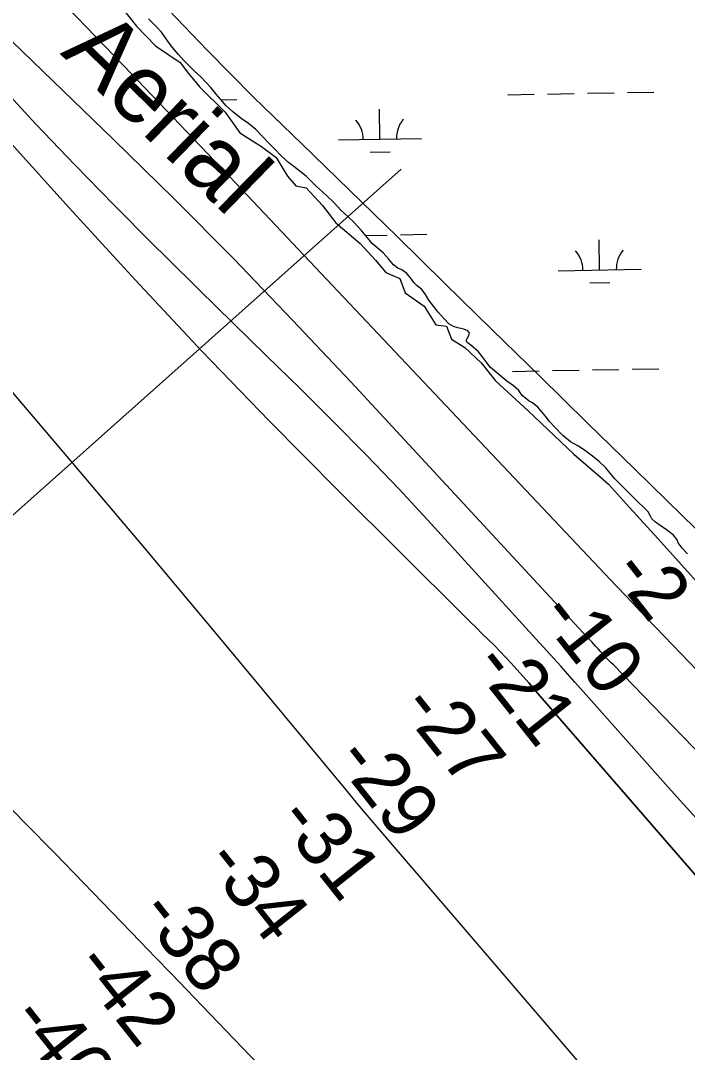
# Model space of a CAD drawing. Extents: x 3903937 to 3942190, y 260677 to 286651.
# Drawn here: x 3928211 to 3929013, y 275138 to 276378 of the extents above; entities that cross this region are included whole.
import ezdxf

# ---------------------------------------------------------------- set-up
doc = ezdxf.new("R2010")
doc.units = 0
for name, color, linetype in [('V-RIVR-EDGE', 7, 'Continuous'), ('V-RIVR-IDEN', 7, 'Continuous'), ('V-RIVR-RANG', 7, 'Continuous'), ('V-RRAP-FSHR', 7, 'Continuous'), ('V-TOPO-DPTH', 7, 'Continuous'), ('V-TOPO-MINR', 7, 'Continuous'), ('V-UTIL-LINE', 7, 'Continuous'), ('V-WETL-SWMP', 7, 'Continuous')]:
    doc.layers.add(name, color=color, linetype=linetype)

msp = doc.modelspace()

# ---------------------------------------------------------------- linework, layer by layer
at = {"layer": 'V-RIVR-EDGE'}
msp.add_lwpolyline([(3928332.4, 276394.9), (3928350.9, 276371.6), (3928373.7, 276348.3), (3928403.3, 276327.9), (3928413.5, 276314.8), (3928427, 276298.3), (3928457.6, 276268.2), (3928475.1, 276243.5), (3928501.3, 276227), (3928518.8, 276213.9), (3928532.3, 276191.5), (3928542.5, 276179.9), (3928554.7, 276177.5), (3928574.6, 276156.1), (3928590.6, 276135.2), (3928619.7, 276110.5), (3928638.1, 276090.6), (3928650.7, 276075.6), (3928667.7, 276068.3), (3928674, 276051.3), (3928696.8, 276035.3), (3928710.9, 276012.5), (3928723.5, 276011), (3928729.8, 275995.5), (3928745.9, 275985.3), (3928765.3, 275966.9), (3928782.7, 275945.5), (3928822, 275909.1), (3928876.9, 275857.2), (3928908.4, 275830), (3928918.6, 275821.3), (3928943.8, 275793.1), (3928977.8, 275755.8), (3929024.4, 275703.9)], dxfattribs=at)
at = {"layer": 'V-RRAP-FSHR'}
msp.add_lwpolyline([(3929064.7, 275727.2), (3929007.5, 275783.1), (3928950.2, 275839.3), (3928893, 275894.9), (3928835.8, 275950.8), (3928778.5, 276006.7), (3928721.3, 276062.6), (3928664.9, 276118.5), (3928606.9, 276174.4), (3928549.5, 276230.2), (3928492.1, 276285.9), (3928435.9, 276342.8), (3928380.6, 276400.6), (3928324.9, 276458.1), (3928269.3, 276515.6), (3928214.7, 276574.7), (3928160.2, 276632.7)], dxfattribs=at)
at = {"layer": 'V-TOPO-DPTH'}
for points in [[(3928880.8, 275128.6), (3928818.3, 275201.6), (3928755.7, 275274.5), (3928658.7, 275387.6), (3928644.6, 275404), (3928630.7, 275420.4), (3928616.8, 275436.9), (3928603, 275453.4), (3928450.9, 275636.5), (3928360.7, 275744.3), (3928270, 275851.7), (3928178.5, 275958.4), (3928086.6, 276064.7), (3927857.5, 276327.5), (3927851.2, 276334.7), (3927844.9, 276341.8), (3927838.5, 276348.9), (3927832.1, 276356), (3927750.7, 276445), (3927703.5, 276496.5), (3927656.3, 276548), (3927609, 276599.4), (3927561.7, 276650.8), (3927130.4, 277118.2)], [(3928880.8, 275128.6), (3928818.3, 275201.6), (3928755.7, 275274.5), (3928658.7, 275387.6), (3928644.6, 275404), (3928630.7, 275420.4), (3928616.8, 275436.9), (3928603, 275453.4), (3928450.9, 275636.5), (3928360.7, 275744.3), (3928270, 275851.7), (3928178.5, 275958.4), (3928086.6, 276064.7), (3927857.5, 276327.5), (3927851.2, 276334.7), (3927844.9, 276341.8), (3927838.5, 276348.9), (3927832.1, 276356), (3927750.7, 276445), (3927703.5, 276496.5), (3927656.3, 276548), (3927609, 276599.4), (3927561.7, 276650.8), (3927130.4, 277118.2)], [(3928001.4, 276451.1), (3928269.8, 276153.2), (3928349.1, 276066.7), (3928429.2, 275981.1), (3928510.8, 275896.9), (3928593.2, 275813.5), (3928745.5, 275662.2), (3928752.6, 275655.2), (3928759.6, 275648.2), (3928766.7, 275641.3), (3928773.8, 275634.3), (3928780.9, 275627.4), (3928787.8, 275620.3), (3928794.6, 275613.1), (3928801.3, 275605.8), (3928822.5, 275582.2), (3928825.3, 275579.1), (3928828.1, 275576), (3928830.8, 275572.8), (3928833.6, 275569.6), (3929194.8, 275153.6)], [(3928001.4, 276451.1), (3928269.8, 276153.2), (3928349.1, 276066.7), (3928429.2, 275981.1), (3928510.8, 275896.9), (3928593.2, 275813.5), (3928745.5, 275662.2), (3928752.6, 275655.2), (3928759.6, 275648.2), (3928766.7, 275641.3), (3928773.8, 275634.3), (3928780.9, 275627.4), (3928787.8, 275620.3), (3928794.6, 275613.1), (3928801.3, 275605.8), (3928822.5, 275582.2), (3928825.3, 275579.1), (3928828.1, 275576), (3928830.8, 275572.8), (3928833.6, 275569.6), (3929194.8, 275153.6)], [(3929116.3, 275406.1), (3928924.4, 275603.7), (3928921.7, 275606.4), (3928919, 275609.2), (3928916.3, 275612.1), (3928913.4, 275615.2), (3928910.9, 275617.8), (3928908.3, 275620.5), (3928905.9, 275623.3), (3928903.4, 275626), (3928900.9, 275628.7), (3928898.4, 275631.4), (3928895.9, 275634.1), (3928893.4, 275636.8), (3928608.7, 275944), (3928538.6, 276018.4), (3928467.7, 276092), (3928395.6, 276164.4), (3928322.7, 276236.1), (3928201.7, 276353)], [(3928180.3, 275450.8), (3928216.7, 275413.9), (3928252.8, 275376.9), (3928355.1, 275271.3), (3928373.8, 275252), (3928392.5, 275232.6), (3928411.2, 275213.2), (3928429.8, 275193.8), (3928507.1, 275113.2)], [(3928180.3, 275450.8), (3928216.7, 275413.9), (3928252.8, 275376.9), (3928355.1, 275271.3), (3928373.8, 275252), (3928392.5, 275232.6), (3928411.2, 275213.2), (3928429.8, 275193.8), (3928507.1, 275113.2)]]:
    msp.add_lwpolyline(points, dxfattribs=at)
at = {"layer": 'V-TOPO-MINR'}
for points in [[(3928880.8, 275128.6), (3928818.3, 275201.6), (3928755.7, 275274.5), (3928658.7, 275387.6), (3928644.6, 275404), (3928630.7, 275420.4), (3928616.8, 275436.9), (3928603, 275453.4), (3928450.9, 275636.5), (3928360.7, 275744.3), (3928270, 275851.7), (3928178.5, 275958.4), (3928086.6, 276064.7), (3927857.5, 276327.5), (3927851.2, 276334.7), (3927844.9, 276341.8), (3927838.5, 276348.9), (3927832.1, 276356), (3927750.7, 276445), (3927703.5, 276496.5), (3927656.3, 276548), (3927609, 276599.4), (3927561.7, 276650.8), (3927130.4, 277118.2)], [(3929035.5, 275586.3), (3928975.4, 275648.9), (3928963.6, 275661.2), (3928951.8, 275673.5), (3928940.1, 275685.9), (3928928.3, 275698.3), (3928470.2, 276182.9), (3928436.6, 276218.3), (3928402.9, 276253.7), (3928369.2, 276289), (3928335.3, 276324.3), (3928301.4, 276359.4), (3928267.4, 276394.5), (3928233.4, 276429.6), (3928199.3, 276464.5), (3928143.1, 276522.1), (3928129.4, 276536.2), (3928115.7, 276550.4), (3928102.1, 276564.6), (3928088.5, 276578.9), (3927743.9, 276943.8), (3927673.9, 277017.9), (3927603.9, 277092)], [(3929194.8, 275153.6), (3928833.6, 275569.6), (3928830.8, 275572.8), (3928828.1, 275576), (3928825.3, 275579.1), (3928822.5, 275582.2), (3928801.3, 275605.8), (3928794.6, 275613.1), (3928787.8, 275620.3), (3928780.9, 275627.4), (3928773.8, 275634.3), (3928766.7, 275641.3), (3928759.6, 275648.2), (3928752.6, 275655.2), (3928745.5, 275662.2), (3928593.2, 275813.5), (3928510.8, 275896.9), (3928429.2, 275981.1), (3928349.1, 276066.7), (3928269.8, 276153.2), (3928001.4, 276451.1)], [(3929116.3, 275406.1), (3928924.4, 275603.7), (3928921.7, 275606.4), (3928919, 275609.2), (3928916.3, 275612.1), (3928913.4, 275615.2), (3928910.9, 275617.8), (3928908.3, 275620.5), (3928905.9, 275623.3), (3928903.4, 275626), (3928900.9, 275628.7), (3928898.4, 275631.4), (3928895.9, 275634.1), (3928893.4, 275636.8), (3928608.7, 275944), (3928538.6, 276018.4), (3928467.7, 276092), (3928395.6, 276164.4), (3928322.7, 276236.1), (3928201.7, 276353)], [(3929053.2, 275386.9), (3928990.2, 275457), (3928895, 275564.3), (3928878.1, 275583.2), (3928861.2, 275602.1), (3928844.2, 275620.9), (3928827.2, 275639.6), (3928705.1, 275773.6), (3928666.6, 275815.1), (3928627.6, 275856), (3928587.9, 275896.2), (3928547.6, 275936), (3928507.1, 275975.4), (3928466.6, 276014.9), (3928426.3, 276054.6), (3928386, 276094.4), (3928370.9, 276109.4), (3928323.5, 276157), (3928276.6, 276205), (3928230.2, 276253.7), (3928184.3, 276302.8)], [(3928507.1, 275113.2), (3928429.8, 275193.8), (3928411.2, 275213.2), (3928392.5, 275232.6), (3928373.8, 275252), (3928355.1, 275271.3), (3928252.8, 275376.9), (3928216.7, 275413.9), (3928180.3, 275450.8)]]:
    msp.add_lwpolyline(points, dxfattribs=at)
at = {"layer": 'V-UTIL-LINE'}
msp.add_line((3928669.1, 276200), (3926301.7, 274090.8), dxfattribs=at)
at = {"layer": 'V-WETL-SWMP'}
for p, q in [((3928370.1, 276375.6), (3928365.4, 276380.6)), ((3928374.8, 276370.9), (3928370.1, 276375.6)), ((3928380.9, 276364.7), (3928374.8, 276370.9)), ((3928385.5, 276357.7), (3928380.9, 276364.7)), ((3928391.5, 276349.6), (3928385.5, 276357.7)), ((3928396, 276343.6), (3928391.5, 276349.6)), ((3928401.2, 276337.6), (3928396, 276343.6)), ((3928407.8, 276330.5), (3928401.2, 276337.6)), ((3928413.4, 276324.9), (3928407.8, 276330.5)), ((3928420.2, 276318.2), (3928413.4, 276324.9)), ((3928428, 276310.7), (3928420.2, 276318.2)), ((3928434.3, 276304.5), (3928428, 276310.7)), ((3928440.2, 276298), (3928434.3, 276304.5)), ((3928446.6, 276290.1), (3928440.2, 276298)), ((3928452.1, 276283.5), (3928446.6, 276290.1)), ((3928458.3, 276276.3), (3928452.1, 276283.5)), ((3928452.2, 276283.3), (3928471.4, 276283.6)), ((3928797.3, 276289.4), (3928829.3, 276289.9)), ((3928845.3, 276290.2), (3928877.3, 276290.8)), ((3928893.3, 276291.1), (3928925.3, 276291.6)), ((3928941.3, 276291.9), (3928973.2, 276292.5)), ((3928466.1, 276269), (3928458.3, 276276.3)), ((3928476.7, 276260.8), (3928466.1, 276269)), ((3928643.6, 276235.9), (3928643, 276271.9)), ((3928485.7, 276254.7), (3928476.7, 276260.8)), ((3928494.3, 276247.7), (3928485.7, 276254.7)), ((3928502.8, 276238.8), (3928494.3, 276247.7)), ((3928509.5, 276231.7), (3928502.8, 276238.8)), ((3928593.6, 276235), (3928693.6, 276236.8)), ((3928516.6, 276224.3), (3928509.5, 276231.7)), ((3928525.1, 276215.6), (3928516.6, 276224.3)), ((3928631.9, 276220.3), (3928655.9, 276220.7)), ((3928533.7, 276207.7), (3928525.1, 276215.6)), ((3928540.2, 276203.1), (3928533.7, 276207.7)), ((3928554.9, 276191.5), (3928540.2, 276203.1)), ((3928567.1, 276179.5), (3928554.9, 276191.5)), ((3928579.4, 276168.1), (3928567.1, 276179.5)), ((3928588.4, 276159.5), (3928579.4, 276168.1)), ((3928596.5, 276150.5), (3928588.4, 276159.5)), ((3928605.4, 276142.7), (3928596.5, 276150.5)), ((3928612.3, 276136.1), (3928605.4, 276142.7)), ((3928620.9, 276126.5), (3928612.3, 276136.1)), ((3928626.8, 276119.6), (3928620.9, 276126.5)), ((3928626.3, 276120.2), (3928652.2, 276120.6)), ((3928668.2, 276120.9), (3928700.2, 276121.5)), ((3928634.5, 276110.1), (3928626.8, 276119.6)), ((3928647.3, 276099.2), (3928634.5, 276110.1)), ((3928907.8, 276078.7), (3928907.2, 276114.7)), ((3928653.9, 276092), (3928647.3, 276099.2)), ((3928660, 276084.9), (3928653.9, 276092)), ((3928665.2, 276080.7), (3928660, 276084.9)), ((3928669.8, 276078.9), (3928665.2, 276080.7)), ((3928676, 276074.3), (3928669.8, 276078.9)), ((3928680.4, 276069.1), (3928676, 276074.3)), ((3928857.9, 276077.8), (3928957.8, 276079.6)), ((3928684.2, 276063.7), (3928680.4, 276069.1)), ((3928688.4, 276059.4), (3928684.2, 276063.7)), ((3928693.8, 276055.1), (3928688.4, 276059.4)), ((3928896.1, 276063), (3928920.1, 276063.5)), ((3928698.6, 276049.1), (3928693.8, 276055.1)), ((3928702.4, 276042.2), (3928698.6, 276049.1)), ((3928707.9, 276035.1), (3928702.4, 276042.2)), ((3928713.6, 276027.8), (3928707.9, 276035.1)), ((3928720.8, 276019.8), (3928713.6, 276027.8)), ((3928726.6, 276013.8), (3928720.8, 276019.8)), ((3928732.1, 276010.6), (3928726.6, 276013.8)), ((3928737.3, 276008.9), (3928732.1, 276010.6)), ((3928744.7, 276007.5), (3928737.3, 276008.9)), ((3928749.5, 276005.6), (3928744.7, 276007.5)), ((3928747.4, 275993.7), (3928748.6, 275996.4)), ((3928748.6, 275996.4), (3928750.4, 275999.9)), ((3928751.4, 276003), (3928749.5, 276005.6)), ((3928750.4, 275999.9), (3928751.4, 276003)), ((3928748.4, 275991.3), (3928747.4, 275993.7)), ((3928753.1, 275988.3), (3928748.4, 275991.3)), ((3928762.3, 275980.3), (3928753.1, 275988.3)), ((3928766.6, 275974.8), (3928762.3, 275980.3)), ((3928771.3, 275968.1), (3928766.6, 275974.8)), ((3928776.6, 275961.3), (3928771.3, 275968.1)), ((3928786.5, 275952.9), (3928776.6, 275961.3)), ((3928899.1, 275958.4), (3928931.1, 275959)), ((3928947.1, 275959.3), (3928979.1, 275959.8)), ((3928796.3, 275945.1), (3928786.5, 275952.9)), ((3928803.1, 275956.7), (3928835.1, 275957.3)), ((3928851.1, 275957.6), (3928883.1, 275958.2)), ((3928804.4, 275939.3), (3928796.3, 275945.1)), ((3928810.6, 275933.8), (3928804.4, 275939.3)), ((3928814.6, 275927.6), (3928810.6, 275933.8)), ((3928823.2, 275920.8), (3928814.6, 275927.6)), ((3928826.9, 275918.7), (3928823.2, 275920.8)), ((3928833.5, 275913.5), (3928826.9, 275918.7)), ((3928838.5, 275908), (3928833.5, 275913.5)), ((3928842.2, 275903.1), (3928838.5, 275908)), ((3928847.4, 275896.5), (3928842.2, 275903.1)), ((3928853.4, 275889.9), (3928847.4, 275896.5)), ((3928863.7, 275879.6), (3928853.4, 275889.9)), ((3928872.7, 275872.2), (3928863.7, 275879.6)), ((3928881.5, 275867.1), (3928872.7, 275872.2)), ((3928889.7, 275862.1), (3928881.5, 275867.1)), ((3928897.6, 275856), (3928889.7, 275862.1)), ((3928907.4, 275848.3), (3928897.6, 275856)), ((3928915.4, 275840.7), (3928907.4, 275848.3)), ((3928925.6, 275828), (3928915.4, 275840.7)), ((3928933.2, 275820.4), (3928925.6, 275828)), ((3928939.5, 275814.1), (3928933.2, 275820.4)), ((3928948.6, 275805.2), (3928939.5, 275814.1)), ((3928954.5, 275799.2), (3928948.6, 275805.2)), ((3928960.6, 275793.6), (3928954.5, 275799.2)), ((3928966.3, 275787.7), (3928960.6, 275793.6)), ((3928969.2, 275782.6), (3928966.3, 275787.7)), ((3928970.8, 275779.5), (3928969.2, 275782.6)), ((3928975, 275775.3), (3928970.8, 275779.5)), ((3928981.8, 275770.6), (3928975, 275775.3)), ((3928988.2, 275766.2), (3928981.8, 275770.6)), ((3928996.6, 275759.9), (3928988.2, 275766.2)), ((3929001, 275754.1), (3928996.6, 275759.9)), ((3929002.4, 275750.4), (3929001, 275754.1)), ((3929007, 275744.2), (3929002.4, 275750.4)), ((3929013.5, 275737.3), (3929007, 275744.2))]:
    msp.add_line(p, q, dxfattribs=at)
for centre, start, end in [((3928588.4, 276235.4), 0.2366, 41.7802), ((3928698.8, 276237.4), 140.2366, 181.7802), ((3928852.6, 276078.2), 0.2366, 41.7802), ((3928963.1, 276080.1), 140.2366, 181.7802)]:
    msp.add_arc(centre, 35.2, start, end, dxfattribs=at)

# ---------------------------------------------------------------- texts
at = {"layer": 'V-RIVR-IDEN'}
msp.add_text('Aerial', height=83, rotation=315.7365, dxfattribs=at).set_placement((3928258.2, 276338.8))
at = {"layer": 'V-RIVR-RANG'}
for s, rotation, p in [('-2', 308.1083, (3928920.1, 275714.8)), ('-10', 308.3912, (3928833.1, 275663.2)), ('-21', 308.3912, (3928753.3, 275602.9)), ('-27', 308.3912, (3928665.9, 275552.2)), ('-29', 308.3912, (3928587.7, 275489.8)), ('-31', 308.3912, (3928517.4, 275417.6)), ('-34', 308.3912, (3928430.3, 275366.4)), ('-38', 308.3912, (3928351.3, 275305.2)), ('-42', 308.3912, (3928273.8, 275242)), ('-46', 308.3912, (3928196.9, 275178))]:
    msp.add_text(s, height=67, rotation=rotation, dxfattribs=at).set_placement(p)

doc.saveas('drawing.dxf')
